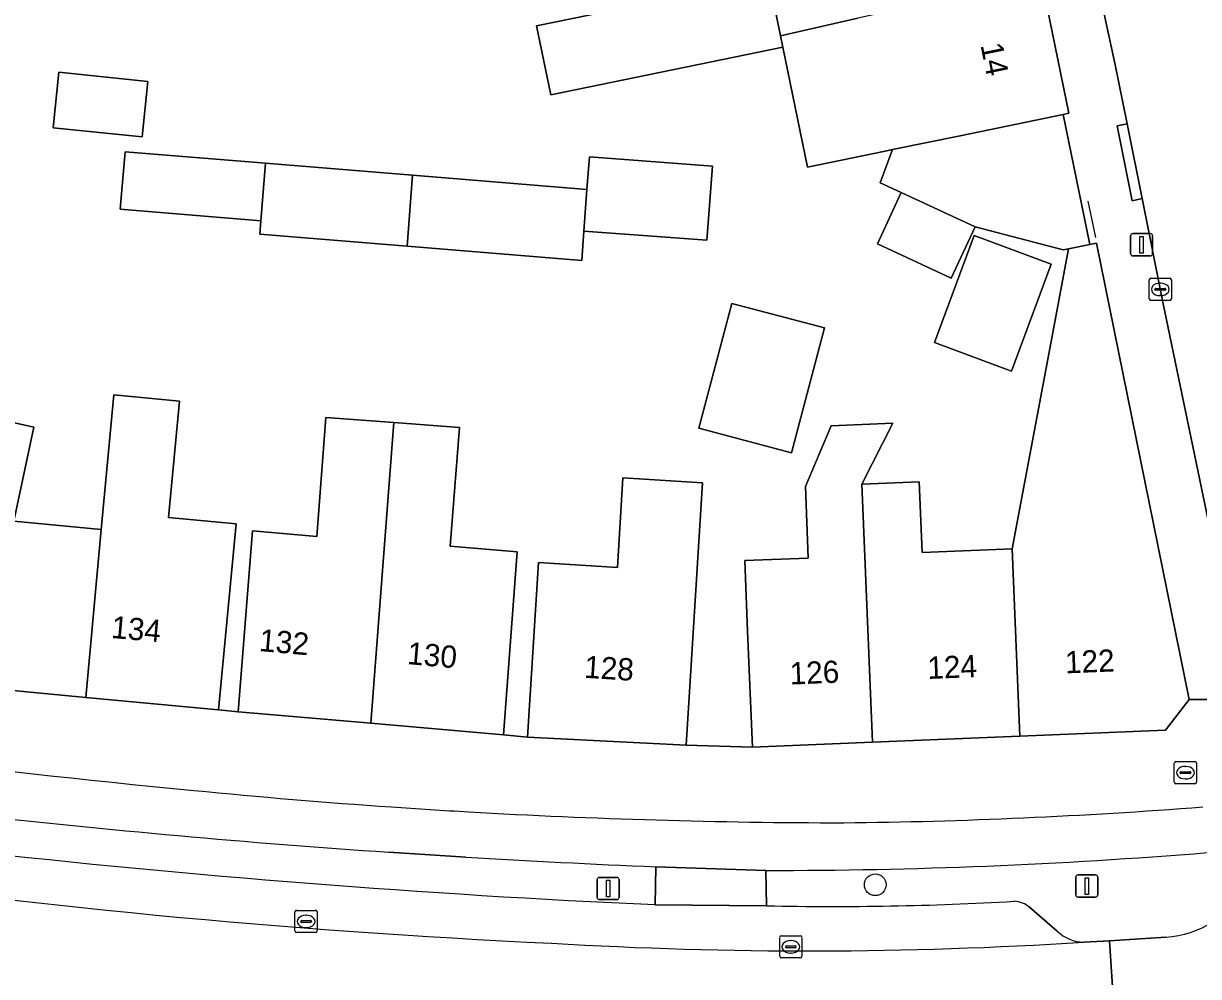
# Model space of a CAD drawing. Extents: x 158086 to 159499, y 382904 to 383981.
# Drawn here: x 158646.3 to 158699.2, y 383140.4 to 383183.3 of the extents above; entities that cross this region are included whole.
import ezdxf

# ---------------------------------------------------------------- set-up
doc = ezdxf.new("R2010")
doc.units = 0
for name, color, linetype in [('IMGEO_Berm_open', 7, 'Continuous'), ('IMGEO_Boom', 7, 'Continuous'), ('IMGEO_Brandkraan', 7, 'Continuous'), ('IMGEO_Erf', 7, 'Continuous'), ('IMGEO_Fietspad_gesloten', 7, 'Continuous'), ('IMGEO_Kolk', 7, 'Continuous'), ('IMGEO_Lichtmast', 7, 'Continuous'), ('IMGEO_Muur', 7, 'Continuous'), ('IMGEO_Pand', 7, 'Continuous'), ('IMGEO_Pand_nummerreeks', 7, 'Continuous'), ('IMGEO_Parkeervlak_open', 7, 'Continuous'), ('IMGEO_Rijbaan_lokaal_gesloten', 7, 'Continuous'), ('IMGEO_Rijbaan_lokaal_open', 7, 'Continuous'), ('IMGEO_Voetpad_open', 7, 'Continuous')]:
    doc.layers.add(name, color=color, linetype=linetype)

msp = doc.modelspace()

# ---------------------------------------------------------------- linework, layer by layer
at = {"layer": 'IMGEO_Berm_open'}
for points in [[(158666.209, 383145.786), (158662.749, 383146.008)], [(158674.722, 383143.649), (158674.759, 383145.357)], [(158679.709, 383145.187), (158679.74, 383143.601)], [(158691.572, 383143.532), (158692.813, 383142.457)], [(158694.006, 383141.96), (158695.171, 383142.02), (158697.693, 383142.193)]]:
    msp.add_lwpolyline(points, dxfattribs=at)
for centre, radius, start, end in [((158692.354, 383581.379), 436.376, 263.61311, 266.10988), ((158696.356, 383618.919), 475.762, 263.63236, 267.39377), ((158679.689, 383390.783), 245.596, 270.00465, 274.64316), ((158692.563, 383585.617), 440.62, 266.57096, 267.68417), ((158697.451, 383146.598), 4.411, 273.1463, 332.0352), ((158682.78, 383284.718), 141.15, 268.76602, 273.29069), ((158690.811, 383142.6), 1.203, 50.7747, 86.6281), ((158694.033, 383143.706), 1.746, 225.6649, 269.1022)]:
    msp.add_arc(centre, radius, start, end, dxfattribs=at)
at = {"layer": 'IMGEO_Boom'}
msp.add_circle((158684.627, 383144.547), 0.489, dxfattribs=at)
at = {"layer": 'IMGEO_Brandkraan'}
for p, q in [((158698.08, 383149.163), (158698.08, 383150.015)), ((158698.155, 383150.089), (158699.007, 383150.089)), ((158698.568, 383149.869), (158698.593, 383149.869)), ((158699.081, 383150.015), (158699.081, 383149.163)), ((158698.339, 383149.583), (158698.339, 383149.595)), ((158698.777, 383149.546), (158698.379, 383149.546)), ((158698.382, 383149.632), (158698.78, 383149.632)), ((158698.591, 383149.309), (158698.566, 383149.309)), ((158698.823, 383149.595), (158698.823, 383149.583)), ((158699.007, 383149.089), (158698.155, 383149.089))]:
    msp.add_line(p, q, dxfattribs=at)
for points in [[(158698.08, 383149.163), (158698.08, 383150.015)], [(158698.155, 383150.089), (158699.007, 383150.089)], [(158699.081, 383150.015), (158699.081, 383149.163)], [(158699.007, 383149.089), (158698.155, 383149.089)]]:
    msp.add_lwpolyline(points, dxfattribs=at)
for centre, radius, start, end in [((158698.157, 383150.013), 0.0765, 91.552, 178.448), ((158698.157, 383150.013), 0.0765, 91.552, 178.448), ((158699.005, 383150.013), 0.0765, 1.552, 88.448), ((158699.005, 383150.013), 0.0765, 1.552, 88.448), ((158698.157, 383149.165), 0.0765, 181.552, 268.448), ((158698.157, 383149.165), 0.0765, 181.552, 268.448), ((158698.379, 383149.592), 0.0403, 85.8775, 175.7526), ((158698.376, 383149.582), 0.0366, 178.938, 274.7102), ((158698.78, 383149.589), 0.043, 264.8664, 352.4533), ((158698.784, 383149.594), 0.0386, 1.7309, 96.639), ((158699.005, 383149.165), 0.0765, 271.552, 358.448), ((158699.005, 383149.165), 0.0765, 271.552, 358.448)]:
    msp.add_arc(centre, radius, start, end, dxfattribs=at)
for centre, major_axis, ratio, start_param, end_param in [((158698.567, 383149.589), (-0.387, 0.002), 0.722429, 4.712389, 7.853982), ((158698.592, 383149.589), (-0.39, 0.002), 0.717154, 1.570796, 4.712389)]:
    msp.add_ellipse(centre, major_axis=major_axis, ratio=ratio, start_param=start_param, end_param=end_param, dxfattribs=at)
at = {"layer": 'IMGEO_Erf'}
msp.add_lwpolyline([(158645.631, 383165.385), (158646.778, 383165.139), (158645.879, 383160.912), (158649.798, 383160.538), (158650.375, 383166.589), (158653.328, 383166.307), (158652.829, 383161.071), (158655.871, 383160.781), (158655.073, 383152.41), (158655.958, 383152.333), (158656.604, 383160.465), (158659.506, 383160.222), (158659.914, 383165.572), (158662.962, 383165.339), (158665.916, 383165.114), (158665.509, 383159.775), (158668.522, 383159.528), (158667.902, 383151.286), (158668.982, 383151.192), (158669.472, 383159.044), (158673.025, 383158.822), (158673.277, 383162.855), (158676.854, 383162.632), (158676.117, 383150.827), (158679.101, 383150.739), (158678.883, 383155.956), (158678.753, 383159.14), (158681.611, 383159.245), (158681.48, 383162.464), (158682.644, 383165.198), (158685.419, 383165.311), (158684.023, 383162.567), (158686.605, 383162.672), (158686.734, 383159.494), (158690.781, 383159.66), (158692.446, 383168.517), (158693.319, 383173.162), (158693.081, 383173.113), (158689.117, 383174.155), (158688.043, 383171.842), (158684.726, 383173.382), (158685.797, 383175.689), (158684.853, 383176.124), (158685.408, 383177.629), (158685.064, 383177.558), (158681.584, 383176.842), (158680.473, 383182.239), (158670.028, 383180.09), (158669.391, 383183.19), (158679.835, 383185.339), (158680.369, 383182.748), (158683.849, 383183.534)], dxfattribs=at)
for points in [[(158651.906, 383180.697), (158651.644, 383178.194), (158647.644, 383178.613), (158647.892, 383181.118)], [(158671.656, 383175.827), (158671.766, 383177.299), (158677.3, 383176.887), (158677.051, 383173.545), (158671.517, 383173.957), (158671.418, 383172.64), (158663.567, 383173.284), (158656.938, 383173.827), (158656.987, 383174.425), (158650.663, 383174.943), (158650.875, 383177.53), (158657.199, 383177.012), (158663.809, 383176.47)], [(158692.541, 383172.478), (158690.753, 383167.656), (158687.286, 383168.942), (158689.073, 383173.763)], [(158682.339, 383169.605), (158680.859, 383163.987), (158676.689, 383165.085), (158678.169, 383170.703)]]:
    msp.add_lwpolyline(points, close=True, dxfattribs=at)
at = {"layer": 'IMGEO_Fietspad_gesloten'}
for points in [[(158662.749, 383146.008), (158666.209, 383145.786)], [(158674.759, 383145.357), (158679.709, 383145.187)]]:
    msp.add_lwpolyline(points, dxfattribs=at)
for centre, radius, start, end in [((158693.909, 383570.165), 423.262, 260.57635, 264.58619), ((158683.434, 383446.851), 299.512, 264.35548, 266.06175), ((158692.354, 383581.379), 436.376, 263.61311, 266.10988), ((158681.971, 383423.628), 276.243, 266.03374, 266.75613), ((158683.495, 383446.603), 299.269, 266.71369, 269.94549), ((158680.687, 383387.539), 240.217, 270.60178, 274.45951), ((158679.689, 383390.783), 245.596, 270.00465, 274.64316), ((158692.563, 383585.617), 440.62, 266.57096, 267.68417)]:
    msp.add_arc(centre, radius, start, end, dxfattribs=at)
at = {"layer": 'IMGEO_Kolk'}
for p, q in [((158696.948, 383170.911), (158696.948, 383171.763)), ((158697.023, 383171.837), (158697.875, 383171.837)), ((158697.207, 383171.331), (158697.207, 383171.343)), ((158697.25, 383171.38), (158697.648, 383171.38)), ((158697.436, 383171.617), (158697.461, 383171.617)), ((158697.691, 383171.343), (158697.691, 383171.331)), ((158697.949, 383171.763), (158697.949, 383170.911)), ((158697.875, 383170.837), (158697.023, 383170.837)), ((158697.645, 383171.294), (158697.247, 383171.294)), ((158697.459, 383171.057), (158697.434, 383171.057)), ((158658.52, 383142.468), (158658.52, 383143.32)), ((158658.595, 383143.394), (158659.447, 383143.394)), ((158659.521, 383143.32), (158659.521, 383142.468)), ((158658.779, 383142.888), (158658.779, 383142.9)), ((158659.217, 383142.851), (158658.819, 383142.851)), ((158658.822, 383142.937), (158659.22, 383142.937)), ((158659.008, 383143.174), (158659.033, 383143.174)), ((158659.263, 383142.9), (158659.263, 383142.888)), ((158659.447, 383142.394), (158658.595, 383142.394)), ((158659.031, 383142.614), (158659.006, 383142.614)), ((158680.327, 383141.327), (158680.327, 383142.179)), ((158680.402, 383142.253), (158681.254, 383142.253)), ((158680.586, 383141.747), (158680.586, 383141.759)), ((158680.629, 383141.796), (158681.027, 383141.796)), ((158680.815, 383142.033), (158680.84, 383142.033)), ((158681.07, 383141.759), (158681.07, 383141.747)), ((158681.328, 383142.179), (158681.328, 383141.327)), ((158681.254, 383141.253), (158680.402, 383141.253)), ((158681.024, 383141.71), (158680.626, 383141.71)), ((158680.838, 383141.473), (158680.813, 383141.473))]:
    msp.add_line(p, q, dxfattribs=at)
for points in [[(158696.948, 383170.911), (158696.948, 383171.763)], [(158697.023, 383171.837), (158697.875, 383171.837)], [(158697.949, 383171.763), (158697.949, 383170.911)], [(158697.875, 383170.837), (158697.023, 383170.837)], [(158658.52, 383142.468), (158658.52, 383143.32)], [(158658.595, 383143.394), (158659.447, 383143.394)], [(158659.521, 383143.32), (158659.521, 383142.468)], [(158659.447, 383142.394), (158658.595, 383142.394)], [(158680.327, 383141.327), (158680.327, 383142.179)], [(158680.402, 383142.253), (158681.254, 383142.253)], [(158681.328, 383142.179), (158681.328, 383141.327)], [(158681.254, 383141.253), (158680.402, 383141.253)]]:
    msp.add_lwpolyline(points, dxfattribs=at)
for centre, radius, start, end in [((158697.025, 383171.761), 0.0765, 91.552, 178.448), ((158697.025, 383171.761), 0.0765, 91.552, 178.448), ((158697.247, 383171.34), 0.0403, 85.8775, 175.7526), ((158697.244, 383171.33), 0.0366, 178.938, 274.7102), ((158697.648, 383171.337), 0.043, 264.8664, 352.4533), ((158697.652, 383171.342), 0.0386, 1.7309, 96.639), ((158697.873, 383171.761), 0.0765, 1.552, 88.448), ((158697.873, 383171.761), 0.0765, 1.552, 88.448), ((158697.025, 383170.913), 0.0765, 181.552, 268.448), ((158697.025, 383170.913), 0.0765, 181.552, 268.448), ((158697.873, 383170.913), 0.0765, 271.552, 358.448), ((158697.873, 383170.913), 0.0765, 271.552, 358.448), ((158658.597, 383143.318), 0.0765, 91.552, 178.448), ((158658.597, 383143.318), 0.0765, 91.552, 178.448), ((158659.445, 383143.318), 0.0765, 1.552, 88.448), ((158659.445, 383143.318), 0.0765, 1.552, 88.448), ((158658.819, 383142.897), 0.0403, 85.8775, 175.7526), ((158658.816, 383142.887), 0.0366, 178.938, 274.7102), ((158659.22, 383142.894), 0.043, 264.8664, 352.4533), ((158659.224, 383142.899), 0.0386, 1.7309, 96.639), ((158658.597, 383142.47), 0.0765, 181.552, 268.448), ((158658.597, 383142.47), 0.0765, 181.552, 268.448), ((158659.445, 383142.47), 0.0765, 271.552, 358.448), ((158659.445, 383142.47), 0.0765, 271.552, 358.448), ((158680.404, 383142.177), 0.0765, 91.552, 178.448), ((158680.404, 383142.177), 0.0765, 91.552, 178.448), ((158680.626, 383141.756), 0.0403, 85.8775, 175.7526), ((158680.623, 383141.746), 0.0366, 178.938, 274.7102), ((158681.027, 383141.753), 0.043, 264.8664, 352.4533), ((158681.031, 383141.758), 0.0386, 1.7309, 96.639), ((158681.252, 383142.177), 0.0765, 1.552, 88.448), ((158681.252, 383142.177), 0.0765, 1.552, 88.448), ((158680.404, 383141.329), 0.0765, 181.552, 268.448), ((158680.404, 383141.329), 0.0765, 181.552, 268.448), ((158681.252, 383141.329), 0.0765, 271.552, 358.448), ((158681.252, 383141.329), 0.0765, 271.552, 358.448)]:
    msp.add_arc(centre, radius, start, end, dxfattribs=at)
for centre, major_axis, ratio, start_param, end_param in [((158697.435, 383171.337), (-0.387, 0.002), 0.722429, 4.712389, 7.853982), ((158697.46, 383171.337), (-0.39, 0.002), 0.717154, 1.570796, 4.712389), ((158659.007, 383142.894), (-0.387, 0.002), 0.722429, 4.712389, 7.853982), ((158659.032, 383142.894), (-0.39, 0.002), 0.717154, 1.570796, 4.712389), ((158680.814, 383141.753), (-0.387, 0.002), 0.722429, 4.712389, 7.853982), ((158680.839, 383141.753), (-0.39, 0.002), 0.717154, 1.570796, 4.712389)]:
    msp.add_ellipse(centre, major_axis=major_axis, ratio=ratio, start_param=start_param, end_param=end_param, dxfattribs=at)
at = {"layer": 'IMGEO_Lichtmast'}
for p, q in [((158696.109, 383172.946), (158696.109, 383173.746)), ((158696.109, 383173.746), (158696.109, 383172.946)), ((158696.209, 383173.846), (158696.999, 383173.846)), ((158696.999, 383173.846), (158696.209, 383173.846)), ((158697.099, 383173.746), (158697.099, 383172.946)), ((158697.099, 383172.946), (158697.099, 383173.746)), ((158696.999, 383172.846), (158696.209, 383172.846)), ((158696.209, 383172.846), (158696.999, 383172.846)), ((158693.743, 383144.988), (158694.533, 383144.988)), ((158694.533, 383144.988), (158693.743, 383144.988)), ((158672.112, 383143.978), (158672.112, 383144.778)), ((158672.112, 383144.778), (158672.112, 383143.978)), ((158672.212, 383144.878), (158673.002, 383144.878)), ((158673.002, 383144.878), (158672.212, 383144.878)), ((158673.102, 383144.778), (158673.102, 383143.978)), ((158673.102, 383143.978), (158673.102, 383144.778)), ((158693.643, 383144.088), (158693.643, 383144.888)), ((158693.643, 383144.888), (158693.643, 383144.088)), ((158694.633, 383144.888), (158694.633, 383144.088)), ((158694.633, 383144.088), (158694.633, 383144.888)), ((158673.002, 383143.878), (158672.212, 383143.878)), ((158672.212, 383143.878), (158673.002, 383143.878)), ((158694.533, 383143.988), (158693.743, 383143.988)), ((158693.743, 383143.988), (158694.533, 383143.988))]:
    msp.add_line(p, q, dxfattribs=at)
for points in [[(158696.529, 383173.721), (158696.679, 383173.721), (158696.679, 383172.971), (158696.529, 383172.971), (158696.529, 383173.721)], [(158672.532, 383144.753), (158672.682, 383144.753), (158672.682, 383144.003), (158672.532, 383144.003), (158672.532, 383144.753)], [(158694.063, 383144.863), (158694.213, 383144.863), (158694.213, 383144.113), (158694.063, 383144.113), (158694.063, 383144.863)]]:
    msp.add_lwpolyline(points, dxfattribs=at)
for centre, start, end in [((158696.209, 383173.746), 90, 180), ((158696.209, 383173.746), 90, 180), ((158696.999, 383173.746), 0, 90), ((158696.999, 383173.746), 360, 90), ((158696.209, 383172.946), 180, 270), ((158696.209, 383172.946), 180, 270), ((158696.999, 383172.946), 270, 0), ((158696.999, 383172.946), 270, 0), ((158693.743, 383144.888), 90, 180), ((158693.743, 383144.888), 90, 180), ((158694.533, 383144.888), 0, 90), ((158694.533, 383144.888), 360, 90), ((158672.212, 383144.778), 90, 180), ((158672.212, 383144.778), 90, 180), ((158673.002, 383144.778), 0, 90), ((158673.002, 383144.778), 360, 90), ((158672.212, 383143.978), 180, 270), ((158672.212, 383143.978), 180, 270), ((158673.002, 383143.978), 270, 0), ((158673.002, 383143.978), 270, 0), ((158693.743, 383144.088), 180, 270), ((158693.743, 383144.088), 180, 270), ((158694.533, 383144.088), 270, 0), ((158694.533, 383144.088), 270, 0)]:
    msp.add_arc(centre, 0.1, start, end, dxfattribs=at)
at = {"layer": 'IMGEO_Muur'}
msp.add_lwpolyline([(158694.184, 383175.31), (158694.536, 383173.669)], dxfattribs=at)
at = {"layer": 'IMGEO_Pand'}
for points in [[(158680.473, 383182.239), (158680.369, 383182.748), (158679.835, 383185.339), (158669.391, 383183.19), (158670.028, 383180.09)], [(158692.098, 383185.282), (158687.201, 383184.275), (158683.849, 383183.534), (158680.369, 383182.748), (158680.473, 383182.239), (158681.584, 383176.842), (158685.064, 383177.558), (158685.408, 383177.629), (158688.439, 383178.253), (158693.08, 383179.207), (158693.336, 383179.26)], [(158651.906, 383180.697), (158647.892, 383181.118), (158647.644, 383178.613), (158651.644, 383178.194)], [(158693.08, 383179.207), (158688.439, 383178.253), (158685.408, 383177.629), (158684.853, 383176.124), (158685.797, 383175.689), (158689.117, 383174.155), (158693.081, 383173.113), (158693.319, 383173.162), (158694.282, 383173.36)], [(158657.199, 383177.012), (158650.875, 383177.53), (158650.663, 383174.943), (158656.987, 383174.425)], [(158671.656, 383175.827), (158671.517, 383173.957), (158677.051, 383173.545), (158677.3, 383176.887), (158671.766, 383177.299)], [(158663.809, 383176.47), (158657.199, 383177.012), (158656.987, 383174.425), (158656.938, 383173.827), (158663.567, 383173.284)], [(158671.517, 383173.957), (158671.656, 383175.827), (158663.809, 383176.47), (158663.567, 383173.284), (158671.418, 383172.64)], [(158689.117, 383174.155), (158685.797, 383175.689), (158684.726, 383173.382), (158688.043, 383171.842)], [(158692.541, 383172.478), (158689.073, 383173.763), (158687.286, 383168.942), (158690.753, 383167.656)], [(158694.586, 383173.423), (158694.282, 383173.36), (158693.319, 383173.162), (158692.446, 383168.517), (158690.781, 383159.66), (158691.127, 383151.228), (158697.687, 383151.495), (158698.746, 383152.881)], [(158678.169, 383170.703), (158676.689, 383165.085), (158680.859, 383163.987), (158682.339, 383169.605)], [(158649.113, 383152.978), (158655.073, 383152.41), (158655.871, 383160.781), (158652.829, 383161.071), (158653.328, 383166.307), (158650.375, 383166.589), (158649.798, 383160.538)], [(158649.798, 383160.538), (158645.879, 383160.912), (158646.778, 383165.139), (158645.631, 383165.385), (158643.863, 383165.763), (158641.451, 383153.708), (158649.113, 383152.978)], [(158662.962, 383165.339), (158659.914, 383165.572), (158659.506, 383160.222), (158656.604, 383160.465), (158655.958, 383152.333), (158661.932, 383151.809)], [(158662.962, 383165.339), (158661.932, 383151.809), (158667.902, 383151.286), (158668.522, 383159.528), (158665.509, 383159.775), (158665.916, 383165.114)], [(158684.495, 383150.958), (158684.023, 383162.567), (158685.419, 383165.311), (158682.644, 383165.198), (158681.48, 383162.464), (158681.611, 383159.245), (158678.753, 383159.14), (158678.883, 383155.956), (158679.101, 383150.739)], [(158676.117, 383150.827), (158676.854, 383162.632), (158673.277, 383162.855), (158673.025, 383158.822), (158669.472, 383159.044), (158668.982, 383151.192)], [(158684.495, 383150.958), (158691.127, 383151.228), (158690.781, 383159.66), (158686.734, 383159.494), (158686.605, 383162.672), (158684.023, 383162.567)]]:
    msp.add_lwpolyline(points, close=True, dxfattribs=at)
at = {"layer": 'IMGEO_Parkeervlak_open'}
for points in [[(158679.74, 383143.601), (158674.722, 383143.649)], [(158692.813, 383142.457), (158691.572, 383143.532)]]:
    msp.add_lwpolyline(points, dxfattribs=at)
for centre, radius, start, end in [((158696.356, 383618.919), 475.762, 263.63236, 267.39377), ((158687.216, 383507.809), 366.297, 261.73151, 267.3166), ((158682.78, 383284.718), 141.15, 268.76602, 273.29069), ((158690.811, 383142.6), 1.203, 50.7747, 86.6281), ((158694.033, 383143.706), 1.746, 225.6649, 269.1022), ((158681.662, 383336.943), 195.373, 266.59768, 273.62251)]:
    msp.add_arc(centre, radius, start, end, dxfattribs=at)
at = {"layer": 'IMGEO_Rijbaan_lokaal_gesloten'}
msp.add_lwpolyline([(158694.483, 383135.962), (158695.56, 383136.056), (158695.171, 383142.02), (158694.006, 383141.96)], dxfattribs=at)
for centre, radius, start, end in [((158687.216, 383507.809), 366.297, 261.73151, 267.3166), ((158681.662, 383336.943), 195.373, 266.59768, 273.62251)]:
    msp.add_arc(centre, radius, start, end, dxfattribs=at)
at = {"layer": 'IMGEO_Rijbaan_lokaal_open'}
msp.add_lwpolyline([(158694.56, 383185.406), (158695.407, 383181.511), (158695.954, 383178.787), (158696.63, 383175.421), (158697.565, 383170.765), (158700.485, 383156.696), (158701.263, 383152.874), (158707.882, 383154.298), (158707.173, 383157.706), (158696.271, 383211.43), (158689.571, 383210.062), (158689.821, 383208.876), (158691.34, 383201.679), (158691.468, 383201.079), (158693.192, 383191.692), (158693.424, 383190.625)], close=True, dxfattribs=at)
msp.add_lwpolyline([(158697.693, 383142.193), (158695.171, 383142.02), (158695.56, 383136.056), (158698.096, 383136.213)], dxfattribs=at)
msp.add_arc((158697.451, 383146.598), 4.411, 273.1463, 332.0352, dxfattribs=at)
at = {"layer": 'IMGEO_Voetpad_open'}
for points in [[(158692.098, 383185.282), (158693.336, 383179.26), (158693.08, 383179.207), (158694.282, 383173.36), (158694.586, 383173.423), (158698.746, 383152.881), (158701.263, 383152.874)], [(158700.485, 383156.696), (158697.565, 383170.765), (158696.63, 383175.421), (158696.19, 383175.328), (158695.514, 383178.694), (158695.954, 383178.787), (158695.407, 383181.511), (158694.56, 383185.406)], [(158701.652, 383150.991), (158701.263, 383152.874), (158698.746, 383152.881), (158697.687, 383151.495), (158691.127, 383151.228), (158684.495, 383150.958), (158679.101, 383150.739), (158676.117, 383150.827), (158668.982, 383151.192), (158667.902, 383151.286), (158661.932, 383151.809), (158655.958, 383152.333), (158655.073, 383152.41), (158649.113, 383152.978), (158641.451, 383153.708), (158631.075, 383155.348)]]:
    msp.add_lwpolyline(points, dxfattribs=at)
for points in [[(158696.63, 383175.421), (158695.954, 383178.787), (158695.514, 383178.694), (158696.19, 383175.328)], [(158679.709, 383145.187), (158674.759, 383145.357), (158674.722, 383143.649), (158679.74, 383143.601)]]:
    msp.add_lwpolyline(points, close=True, dxfattribs=at)
for centre, radius, start, end in [((158693.909, 383570.165), 423.262, 260.57635, 264.58619), ((158683.434, 383446.851), 299.512, 264.35548, 266.06175), ((158681.971, 383423.628), 276.243, 266.03374, 266.75613), ((158683.495, 383446.603), 299.269, 266.71369, 269.94549), ((158680.687, 383387.539), 240.217, 270.60178, 274.45951)]:
    msp.add_arc(centre, radius, start, end, dxfattribs=at)

# ---------------------------------------------------------------- texts
at = {"layer": 'IMGEO_Pand_nummerreeks'}
for s, rotation, p in [('14', 281.6194, (158689.355, 383182.331)), ('134', 354.9543, (158650.228, 383155.653)), ('132', 354.9543, (158656.88, 383155.065)), ('130', 354.9543, (158663.54, 383154.478)), ('122', 2.3319, (158693.183, 383154.055)), ('128', 356.4207, (158671.507, 383153.86)), ('126', 2.3293, (158680.795, 383153.551)), ('124', 2.3293, (158686.99, 383153.803))]:
    msp.add_text(s, height=1, rotation=rotation, dxfattribs=at).set_placement(p)

doc.saveas('drawing.dxf')
